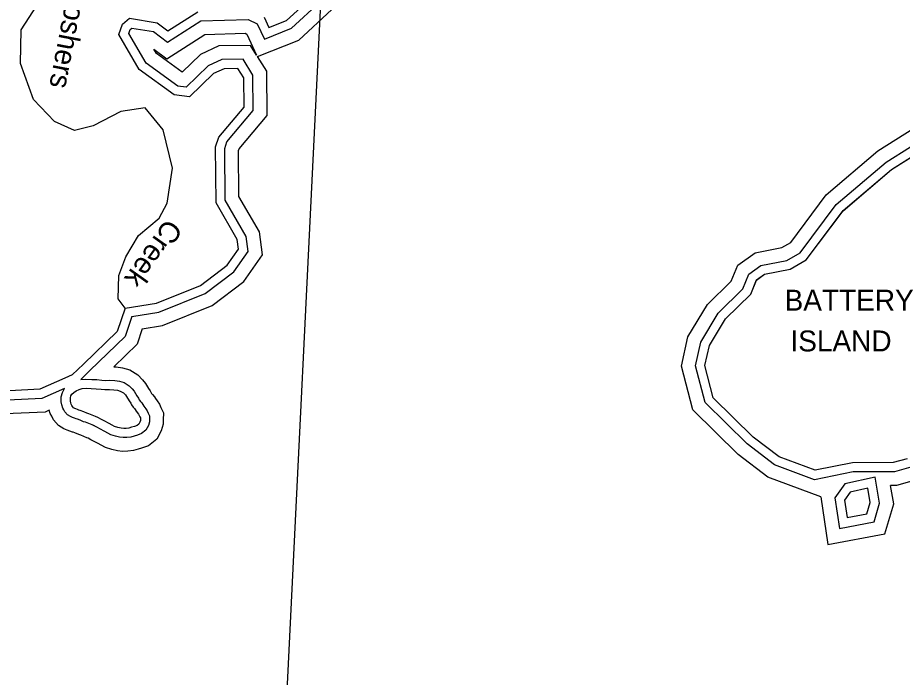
# Model space of a CAD drawing. Extents: x 2104537 to 2336408, y 34176 to 229611.
# Drawn here: x 2293950 to 2300286, y 56589 to 61312 of the extents above; entities that cross this region are included whole.
import ezdxf

# ---------------------------------------------------------------- set-up
doc = ezdxf.new("R2010")
doc.units = 0
for name, color, linetype in [('Exist Boundary Land Use Park State Division NC Parks and Recreation', 7, 'Continuous'), ('Exist Boundary Land Use Reserve Division NC Coastal Management', 7, 'Continuous'), ('Exist Boundary Political City Limit New', 7, 'Continuous'), ('Exist Hydrographic Buffer Line', 7, 'Continuous'), ('Exist Hydrographic Creek Single Shore', 7, 'Continuous'), ('Exist Hydrographic Island Label', 7, 'Continuous'), ('Exist Hydrographic Island Shore', 7, 'Continuous'), ('Exist Hydrographic River Shore', 7, 'Continuous'), ('Map Preparation Boundary City Limit Buffer Line', 7, 'Continuous'), ('Old_Level_32', 7, 'Continuous')]:
    doc.layers.add(name, color=color, linetype=linetype)

msp = doc.modelspace()

# ---------------------------------------------------------------- linework, layer by layer
at = {"layer": 'Exist Boundary Land Use Park State Division NC Parks and Recreation'}
for points in [[(2299662.2, 58070.7), (2299403, 58167.5), (2299218, 58308.8), (2298932, 58589.9), (2298872.1, 58820.6), (2298904.1, 58964.3), (2299019.1, 59155.7), (2299200, 59332.6), (2299241, 59433.5), (2299299, 59475), (2299482.2, 59510.9), (2299598, 59577.6), (2299861.1, 59930.1), (2300208, 60225.2), (2300896.2, 60658.1)], [(2300319.2, 58153.3), (2300220.1, 58125.7), (2299928.1, 58124.7), (2299662.2, 58070.7)], [(2299890.2, 57731.8), (2300032.1, 57758.6), (2300056.1, 57840.2), (2300038.1, 57942.2), (2299913.2, 57915), (2299872.2, 57856.8), (2299890.2, 57731.8)]]:
    msp.add_lwpolyline(points, dxfattribs=at)
at = {"layer": 'Exist Boundary Land Use Reserve Division NC Coastal Management'}
msp.add_lwpolyline([(2300319.2, 58153), (2300220.3, 58126), (2299928.3, 58125), (2299662.2, 58071), (2299403, 58168), (2299218, 58309), (2298932, 58590), (2298872.3, 58821), (2298903.9, 58964), (2299019.4, 59156), (2299200, 59333), (2299241, 59434), (2299299, 59475), (2299482.2, 59511), (2299598, 59578), (2299861.1, 59930), (2300208, 60225), (2300896.2, 60658)], dxfattribs=at)
at = {"layer": 'Exist Boundary Political City Limit New'}
msp.add_lwpolyline([(2285266.8, 63258.3), (2290882.2, 62430.4), (2296130.5, 61659.8), (2295847, 55856.3)], dxfattribs=at)
at = {"layer": 'Exist Hydrographic Buffer Line'}
for p, q in [((2294285.7, 58657), (2294124.1, 58585.7)), ((2294175.3, 58500.7), (2294147, 58488.2))]:
    msp.add_line(p, q, dxfattribs=at)
for points in [[(2294124.1, 58585.7), (2293879.8, 58574.2), (2293709.5, 58648.3), (2293568.7, 58749.9), (2293294.5, 59138.3), (2293012.9, 59456.1), (2292894.6, 59702.8), (2292804.5, 60105.6), (2292801.4, 60412.2), (2292726.1, 60680.4), (2292640.1, 61137.7), (2292591.7, 61211.2), (2292043.1, 61775.1), (2292066.7, 61925), (2292179.4, 62076.1)], [(2295668.5, 61032.8), (2295964.1, 61151.2), (2296201.2, 61370), (2296255, 61557.8)], [(2294768.5, 59172.8), (2294961.8, 59202.9), (2295292.9, 59337.5), (2295497.8, 59492.8), (2295600.4, 59638.6), (2295586.4, 59746.1), (2295436.5, 60004.5), (2295432.7, 60376), (2295448.9, 60422.3), (2295637.9, 60648), (2295635.4, 60900.8), (2295564, 61014), (2295413.2, 61012), (2295315.4, 60966.8), (2295157.4, 60814.1), (2295097.3, 60822.6), (2294869.8, 60986.8), (2294747.3, 61198.3), (2294756.6, 61227.4), (2294768.9, 61237.6), (2294923.4, 61211.8), (2295022.8, 61136.9), (2295261.2, 61288.6), (2295601.3, 61300), (2295666, 61266.8), (2295716.8, 61158.2), (2295910.7, 61235.9), (2296114.2, 61423.6)], [(2295661.7, 61043.6), (2295617.9, 61113.2), (2295391, 61110.1), (2295259, 61049.2), (2295127.6, 60922.2), (2294944.5, 61054.3), (2294925.6, 61086.9), (2295018.1, 61017.2), (2295291.3, 61191.2), (2295579.1, 61200.8), (2295591.2, 61194.6), (2295661.7, 61043.6)], [(2294842.7, 59084.7), (2294988.2, 59107.4), (2295342, 59251.2), (2295569.5, 59423.6), (2295703, 59613.3), (2295681.4, 59778.4), (2295534.7, 60031.5), (2295531.3, 60359.7), (2295535.9, 60372.8), (2295736.6, 60612.6), (2295733.5, 60929.6), (2295668.5, 61032.8)], [(2299703, 57880.4), (2299322.8, 58022.4), (2299110.4, 58184.7), (2298784.6, 58504.7), (2298703.4, 58817.7), (2298749.8, 59026), (2298889.4, 59258.2), (2299060.9, 59426), (2299106.9, 59539.3), (2299232.5, 59629.2), (2299423.9, 59666.7), (2299486.8, 59702.9), (2299740.7, 60043), (2300110.7, 60357.8), (2300820.3, 60804.2), (2301098.5, 60920.6), (2301419.8, 60939.8), (2301624.6, 60679.9), (2301637.1, 60222.7), (2301711.1, 60159.7), (2301697, 59940.3), (2301624.3, 59776.3), (2301563.7, 59713.7)], [(2299656.8, 58002.7), (2299370.9, 58109.5), (2299175, 58259.2), (2298873.1, 58555.8), (2298804.6, 58819.5), (2298842.4, 58989), (2298967.2, 59196.7), (2299144.4, 59370), (2299187.4, 59475.8), (2299272.4, 59536.7), (2299458.9, 59573.2), (2299553.5, 59627.7), (2299812.9, 59975.3), (2300169.1, 60278.2), (2300865.9, 60716.6), (2301121.1, 60823.3), (2301374.3, 60838.5), (2301527.1, 60644.6), (2301539.9, 60176.2), (2301609.7, 60116.8), (2301599.9, 59964.1), (2301541.4, 59832.2), (2301251.4, 59532.5)], [(2294768.5, 59172.8), (2294720.1, 59029.2), (2294468.1, 58784.8)], [(2294842.7, 59084.7), (2294805.8, 58975.2), (2294637.9, 58812.4)], [(2300686.9, 58897.4), (2300526.6, 58812.9), (2300406.6, 58602.8), (2300426.7, 58212.7), (2300363.4, 58097.5), (2300229.2, 58060.1), (2299934.8, 58059.1), (2299656.8, 58002.7)], [(2294637.9, 58812.4), (2294655.6, 58811.6), (2294701, 58804.9), (2294752.4, 58789.5), (2294810.2, 58754.5), (2294844.6, 58719.6), (2294865.8, 58693.1), (2294887.1, 58656.1), (2294898.4, 58639.4), (2294903.9, 58630.5), (2294909.9, 58621.9), (2294916.9, 58613.1), (2294929.3, 58596.2), (2294936.2, 58584.8), (2294948.5, 58567.3), (2294965.3, 58544.3), (2294974.7, 58521.3), (2294994, 58482.3), (2294993.1, 58432.4), (2294992.5, 58401.2), (2294977.6, 58352.6), (2294946.3, 58294.3), (2294886.2, 58246.1), (2294836.8, 58228.8), (2294812.1, 58222), (2294780.8, 58212.2), (2294739.5, 58207), (2294702.1, 58206.4), (2294664.2, 58210.6), (2294625.7, 58219.5), (2294580.2, 58233.6), (2294548.7, 58250.4), (2294526.5, 58263), (2294493.8, 58280.2), (2294474.9, 58289.9), (2294455.3, 58300.5)], [(2294468.1, 58784.8), (2294401.9, 58720.7)], [(2294401.9, 58720.7), (2294438.6, 58724.3), (2294480.7, 58721.7), (2294516.3, 58720.3), (2294552.9, 58716.3), (2294576.7, 58715), (2294608.7, 58715.3), (2294646, 58713.5), (2294679.7, 58708.6), (2294712.2, 58698.8), (2294748.7, 58676.7), (2294771, 58654.1), (2294784.3, 58637.5), (2294803.6, 58603.8), (2294815.6, 58586.2), (2294821.4, 58576.6), (2294831.1, 58562.8), (2294838.7, 58553.3), (2294847.3, 58541.5), (2294853.7, 58531), (2294868.4, 58510), (2294878.7, 58495.8), (2294885, 58480.7), (2294895.2, 58460.1), (2294894.7, 58434.3), (2294894.3, 58416.9), (2294886.3, 58390.6), (2294869.1, 58358.5), (2294837.8, 58333.4), (2294807.4, 58322.8), (2294784.2, 58316.4), (2294759.8, 58308.8), (2294732.4, 58305.3), (2294706.7, 58304.9), (2294680.7, 58307.8), (2294651.4, 58314.5), (2294618.3, 58324.8), (2294596.2, 58336.6), (2294573.7, 58349.4), (2294539.2, 58367.5), (2294520.9, 58376.9), (2294493.3, 58391.9)], [(2294500.6, 58388.5), (2294482.7, 58395.5), (2294436.3, 58414.4), (2294421.8, 58419.1), (2294398.1, 58429.2), (2294378.4, 58437), (2294370, 58439.1), (2294356.6, 58443.7), (2294342, 58449.2), (2294328.1, 58455.3), (2294308, 58467.8), (2294288.6, 58489.6), (2294280.8, 58504.1), (2294273.9, 58516.9), (2294266.4, 58538.5), (2294262.4, 58561.8), (2294262.6, 58597.8), (2294270.5, 58628.8), (2294285.7, 58657)], [(2300528.7, 58618.2), (2300506.4, 58579.1), (2300526.4, 58189.8), (2300429.7, 58013.8), (2300242.8, 57961.7), (2300201.2, 57961.6)], [(2294455.3, 58300.5), (2294446.1, 58304.1), (2294402.6, 58321.9), (2294387.4, 58326.8), (2294360.8, 58338.1), (2294348.1, 58343.1), (2294341.9, 58344.7), (2294323.4, 58351.1), (2294305, 58357.9), (2294281.9, 58368), (2294243.8, 58391.9), (2294207.5, 58432.7), (2294194.1, 58457.5), (2294183.5, 58477.2), (2294175.3, 58500.7)], [(2299835.1, 57654.6), (2300083.7, 57701.6), (2300123.4, 57836.4), (2300090.8, 58020.8), (2299874.2, 57973.7), (2299803.5, 57873.2), (2299835.1, 57654.6)], [(2299752.3, 57538.8), (2300161.2, 57616.1), (2300224.3, 57830.8), (2300201.2, 57961.6)], [(2299703, 57880.4), (2299752.3, 57538.8)]]:
    msp.add_lwpolyline(points, dxfattribs=at)
at = {"layer": 'Exist Hydrographic Creek Single Shore'}
for points in [[(2294108.8, 58650.7), (2293892, 58640.5), (2293742.1, 58705.7), (2293616, 58796.7), (2293346, 59179.1), (2293068.1, 59492.7), (2292957, 59724.5), (2292870, 60113.2), (2292867, 60421.6), (2292790.1, 60695.3), (2292702.1, 61162.8), (2292643.1, 61252.5), (2292113, 61797.4), (2292129, 61898.7), (2292211, 62008.7)], [(2294719, 59231.5), (2294669, 59298.1), (2294675.9, 59465.2), (2294724.1, 59598.8), (2294815, 59751.2), (2294963, 59876.3), (2295021, 59983.4), (2295060, 60235.3), (2294991.1, 60508.8), (2294864, 60665.4), (2294689.1, 60639.3), (2294491, 60538.1), (2294358.1, 60504.6), (2294215, 60569.6), (2294064.1, 60726.7), (2293969.9, 60984.3), (2293976.1, 61223.7), (2294115.9, 61444.1), (2294305, 61643.8), (2294321, 61676.3)]]:
    msp.add_lwpolyline(points, dxfattribs=at)
at = {"layer": 'Exist Hydrographic Island Shore'}
for points in [[(2294524.6, 58449.6), (2294507, 58456.5), (2294458.8, 58476.1), (2294444.8, 58480.6), (2294423, 58489.9), (2294398.6, 58499.5), (2294388.8, 58502), (2294378.7, 58505.5), (2294366.7, 58510), (2294358.9, 58513.4), (2294350.8, 58518.5), (2294342.7, 58527.5), (2294338.6, 58535.1), (2294334.2, 58543.4), (2294330.1, 58555), (2294328.1, 58567.1), (2294328.2, 58589.4), (2294332.1, 58604.8), (2294337.9, 58615.5), (2294351.9, 58627.4), (2294369.5, 58639.5), (2294391.6, 58649.6), (2294411.4, 58655.8), (2294439.7, 58658.5), (2294477.4, 58656.1), (2294511.5, 58654.8), (2294547.5, 58650.9), (2294575.3, 58649.3), (2294607.5, 58649.7), (2294639.6, 58648.1), (2294665.4, 58644.3), (2294685.3, 58638.4), (2294707.7, 58624.8), (2294721.9, 58610.4), (2294729.9, 58600.5), (2294748, 58568.9), (2294760.4, 58550.7), (2294766.5, 58540.7), (2294778.6, 58523.4), (2294786.6, 58513.4), (2294792.7, 58505.1), (2294798.7, 58495.1), (2294815, 58471.9), (2294821.1, 58463.6), (2294825.1, 58453.6), (2294829.2, 58445.4), (2294829.1, 58435.5), (2294828.9, 58427.3), (2294825.4, 58415.9), (2294817.6, 58401.3), (2294805.6, 58391.7), (2294787.8, 58385.5), (2294765.7, 58379.3), (2294745.9, 58373.2), (2294727.8, 58370.9), (2294709.7, 58370.6), (2294691.7, 58372.6), (2294668.5, 58377.9), (2294643.8, 58385.6), (2294627.8, 58394.1), (2294605.1, 58407), (2294569.4, 58425.7), (2294551.5, 58434.9), (2294524.6, 58449.6)], [(2299890.2, 57731.8), (2300032.1, 57758.6), (2300056.1, 57840.2), (2300038.1, 57942.2), (2299913.2, 57915), (2299872.2, 57856.8), (2299890.2, 57731.8)]]:
    msp.add_lwpolyline(points, dxfattribs=at)
at = {"layer": 'Exist Hydrographic River Shore'}
msp.add_line((2294287.8, 58729.7), (2294108.8, 58650.7), dxfattribs=at)
for points in [[(2295716, 61315), (2295750, 61242.2), (2295875.1, 61292.3), (2296056.1, 61459.4)], [(2294719, 59231.5), (2294944.1, 59266.5), (2295260.1, 59395), (2295450, 59538.9), (2295532, 59655.5), (2295523, 59724.5), (2295371.1, 59986.6), (2295367, 60386.8), (2295391, 60455.2), (2295572, 60671.5), (2295570, 60881.5), (2295528.1, 60947.9), (2295428.1, 60946.6), (2295353, 60911.9), (2295180, 60744.7), (2295072.1, 60759.9), (2294820.1, 60941.8), (2294675.9, 61190.6), (2294699.9, 61265.6), (2294750, 61307.3), (2294950.1, 61273.9), (2295026, 61216.7), (2295241.1, 61353.6)], [(2294719, 59231.5), (2294663, 59065.3), (2294422.1, 58831.6)], [(2294422.1, 58831.6), (2294341.1, 58753.3), (2294287.8, 58729.7)], [(2294147, 58488.2), (2293861.6, 58474.8), (2293660.5, 58562.3), (2293536, 58652.1)]]:
    msp.add_lwpolyline(points, dxfattribs=at)
at = {"layer": 'Map Preparation Boundary City Limit Buffer Line'}
msp.add_lwpolyline([(2285266.8, 63258.3), (2290882.2, 62430.4), (2296130.5, 61659.8), (2295847, 55856.3)], dxfattribs=at)

# ---------------------------------------------------------------- texts
at = {"layer": 'Exist Hydrographic Island Label'}
for s, p in [('BATTERY', (2299442.6, 59213.9)), ('ISLAND', (2299484.3, 58922))]:
    msp.add_text(s, height=150, dxfattribs=at).set_placement(p)
at = {"layer": 'Old_Level_32'}
for s, rotation, p in [('Doshers', 259.10304, (2294317.3, 61554.5)), ('Creek', 234.5611, (2295018.1, 59880.7))]:
    msp.add_text(s, height=150, rotation=rotation, dxfattribs=at).set_placement(p)

doc.saveas('drawing.dxf')
